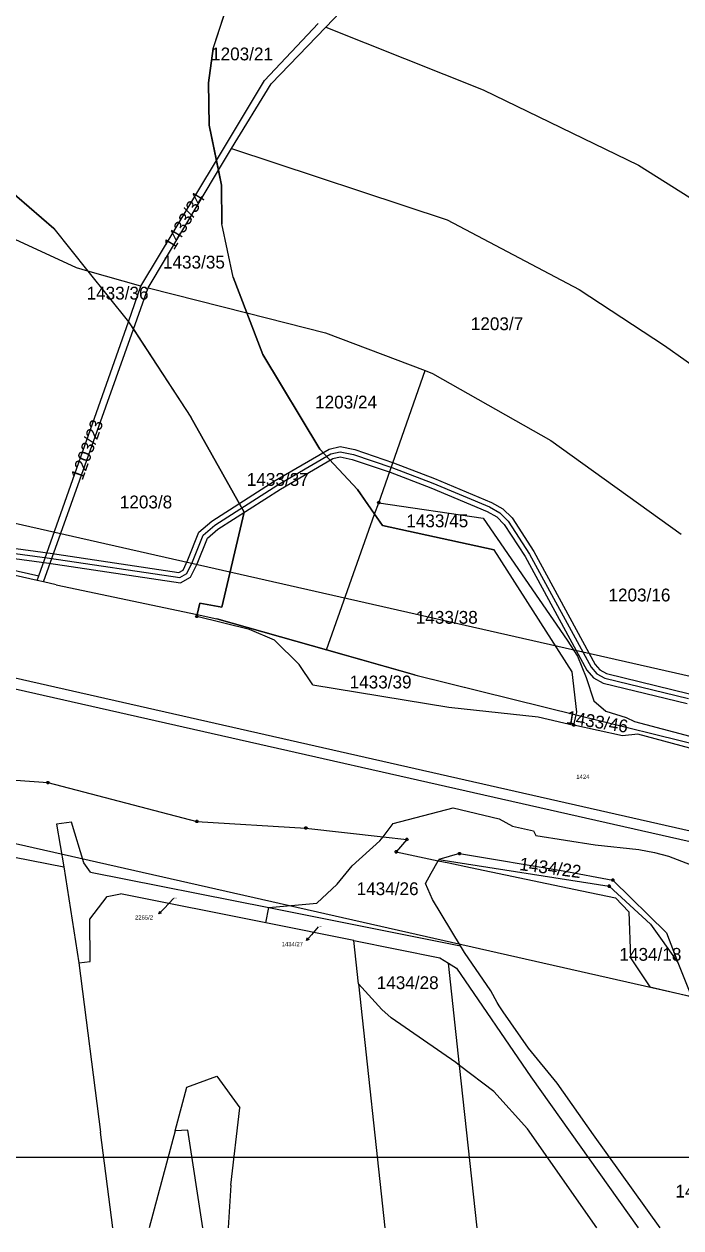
# Model space of a CAD drawing. Extents: x -510185 to -506993, y -1126306 to -1123642.
# Drawn here: x -509924.6 to -509663.2, y -1126306.3 to -1125827.4 of the extents above; entities that cross this region are included whole.
import ezdxf

# ---------------------------------------------------------------- set-up
doc = ezdxf.new("R2010")
doc.units = 0
for name, color, linetype in [('ochranná pásma', 7, 'Continuous'), ('parcelni hranice', 7, 'Continuous'), ('u_dalnice', 7, 'Continuous'), ('u_dráha', 7, 'Continuous'), ('u_kabely', 7, 'Continuous'), ('u_teliasonera', 7, 'Continuous'), ('x_formát_rám', 7, 'Continuous'), ('ˇ2', 7, 'Continuous'), ('ˇ7', 7, 'Continuous'), ('ˇ8', 7, 'Continuous')]:
    doc.layers.add(name, color=color, linetype=linetype)

msp = doc.modelspace()

# ---------------------------------------------------------------- linework, layer by layer
at = {"layer": 'ochranná pásma'}
for p, q in [((-509970.9, -1126016.24), (-509624.12, -1126094.8)), ((-509994.29, -1126138.38), (-509650.12, -1126216.27))]:
    msp.add_line(p, q, dxfattribs=at)
at = {"layer": 'parcelni hranice'}
for p, q in [((-509804.52, -1125828.64), (-509773.01, -1125795.19)), ((-509849.39, -1125837.06), (-509841.32, -1125812.5)), ((-509829, -1125849.8), (-509807.6, -1125827.09)), ((-509826.31, -1125851.13), (-509804.52, -1125828.64)), ((-509804.52, -1125828.64), (-509741.87, -1125853.52)), ((-509849.39, -1125837.06), (-509851.28, -1125850.69)), ((-509851.28, -1125850.69), (-509851.02, -1125867.53)), ((-509848.07, -1125881.6), (-509829, -1125849.8)), ((-509842.04, -1125876.87), (-509826.31, -1125851.13)), ((-509741.87, -1125853.52), (-509680.09, -1125883.44)), ((-509851.02, -1125867.53), (-509848.07, -1125881.6)), ((-509847.24, -1125885.54), (-509842.04, -1125876.87)), ((-509842.04, -1125876.87), (-509756.25, -1125905.21)), ((-509878.1, -1125931.69), (-509848.07, -1125881.6)), ((-509848.07, -1125881.6), (-509847.24, -1125885.54)), ((-509680.09, -1125883.44), (-509604.57, -1125931.25)), ((-509875.25, -1125932.25), (-509847.24, -1125885.54)), ((-509847.24, -1125885.54), (-509846.01, -1125891.39)), ((-509912.78, -1125908.67), (-509932.39, -1125891.78)), ((-509846.01, -1125891.39), (-509845.92, -1125906.86)), ((-509903.81, -1125924.39), (-509963.46, -1125896.78)), ((-509841.41, -1125928.03), (-509845.92, -1125906.86)), ((-509756.25, -1125905.21), (-509703.63, -1125932.9)), ((-509912.78, -1125908.67), (-509899.2, -1125925.7)), ((-509899.2, -1125925.7), (-509903.81, -1125924.39)), ((-509878.1, -1125931.69), (-509899.2, -1125925.7)), ((-509899.2, -1125925.7), (-509883.11, -1125945.87)), ((-509883.11, -1125945.87), (-509878.1, -1125931.69)), ((-509841.41, -1125928.03), (-509835.92, -1125942.26)), ((-509881.1, -1125948.7), (-509875.25, -1125932.25)), ((-509875.25, -1125932.25), (-509835.92, -1125942.26)), ((-509703.63, -1125932.9), (-509669.68, -1125955.29)), ((-509918.76, -1126046.82), (-509883.11, -1125945.87)), ((-509883.11, -1125945.87), (-509882.22, -1125946.98)), ((-509835.92, -1125942.26), (-509829.54, -1125958.82)), ((-509835.92, -1125942.26), (-509804.65, -1125950.22)), ((-509916.9, -1126049.28), (-509881.1, -1125948.7)), ((-509882.22, -1125946.98), (-509881.1, -1125948.7)), ((-509881.1, -1125948.7), (-509858.32, -1125983.78)), ((-509804.65, -1125950.22), (-509764.92, -1125965.25)), ((-509669.68, -1125955.29), (-509628.88, -1125984.28)), ((-509829.54, -1125958.82), (-509806.97, -1125996.42)), ((-509783.48, -1126017.77), (-509764.92, -1125965.25)), ((-509764.92, -1125965.25), (-509762.05, -1125966.33)), ((-509762.05, -1125966.33), (-509714.94, -1125993.06)), ((-509837.02, -1126021.57), (-509858.32, -1125983.78)), ((-509714.94, -1125993.06), (-509663.04, -1126030.29)), ((-509806.97, -1125996.42), (-509791.92, -1126012.49)), ((-509791.92, -1126012.49), (-509785.08, -1126022.29)), ((-509785.08, -1126022.29), (-509783.48, -1126017.77)), ((-509783.48, -1126017.77), (-509741.84, -1126023.96)), ((-509845.97, -1126059.3), (-509837.02, -1126021.57)), ((-509804.19, -1126076.37), (-509785.08, -1126022.29)), ((-509785.08, -1126022.29), (-509781.93, -1126026.8)), ((-510013.31, -1126025.85), (-509918.76, -1126046.82)), ((-509781.93, -1126026.8), (-509737.5, -1126036.52)), ((-509741.84, -1126023.96), (-509708.4, -1126072.41)), ((-509919.43, -1126048.72), (-510012.85, -1126028)), ((-509706.47, -1126085.07), (-509737.5, -1126036.52)), ((-509919.43, -1126048.72), (-509918.76, -1126046.82)), ((-509916.9, -1126049.28), (-509919.43, -1126048.72)), ((-509911.82, -1126050.41), (-509916.9, -1126049.28)), ((-509911.82, -1126050.41), (-509855.69, -1126062.3)), ((-509855.69, -1126062.3), (-509854.72, -1126057.81)), ((-509854.72, -1126057.81), (-509845.97, -1126059.3)), ((-509855.85, -1126063.02), (-509855.69, -1126062.3)), ((-509834.85, -1126068.28), (-509855.85, -1126063.02)), ((-509855.69, -1126062.3), (-509847.88, -1126063.95)), ((-509804.19, -1126076.37), (-509847.88, -1126063.95)), ((-509824.95, -1126072.46), (-509834.85, -1126068.28)), ((-509815.16, -1126082.09), (-509824.95, -1126072.46)), ((-509708.4, -1126072.41), (-509704.37, -1126078.84)), ((-509769.27, -1126086.29), (-509804.19, -1126076.37)), ((-509704.37, -1126078.84), (-509700.94, -1126087.29)), ((-509809.67, -1126090.18), (-509815.16, -1126082.09)), ((-509704.58, -1126101.13), (-509706.47, -1126085.07)), ((-509769.27, -1126086.29), (-509704.83, -1126102.16)), ((-509700.94, -1126087.29), (-509697.85, -1126096.58)), ((-509809.67, -1126090.18), (-509755.55, -1126099.12)), ((-509755.55, -1126099.12), (-509720.05, -1126102.91)), ((-509697.85, -1126096.58), (-509693, -1126100.78)), ((-509720.05, -1126102.91), (-509705.8, -1126106.25)), ((-509705.8, -1126106.25), (-509704.83, -1126102.16)), ((-509704.83, -1126102.16), (-509704.58, -1126101.13)), ((-509704.83, -1126102.16), (-509653.26, -1126114.86)), ((-509693, -1126100.78), (-509684.91, -1126103.27)), ((-509684.91, -1126103.27), (-509681.63, -1126104.82)), ((-509686.4, -1126110.48), (-509705.8, -1126106.25)), ((-509681.63, -1126104.82), (-509655.16, -1126111.8)), ((-509680.33, -1126109.84), (-509686.4, -1126110.48)), ((-509656.19, -1126116.42), (-509680.33, -1126109.84)), ((-509935.84, -1126127.55), (-509915.18, -1126129.13)), ((-509915.18, -1126129.13), (-509855.81, -1126144.59)), ((-509777.71, -1126145.45), (-509753.88, -1126139.14)), ((-509753.88, -1126139.14), (-509735.46, -1126143.49)), ((-510005.35, -1126143.37), (-509908.88, -1126162.71)), ((-509905.8, -1126144.84), (-509911.67, -1126145.63)), ((-509911.67, -1126145.63), (-509908.88, -1126162.71)), ((-509900.8, -1126161.07), (-509905.8, -1126144.84)), ((-509855.81, -1126144.59), (-509812.47, -1126147.22)), ((-509812.47, -1126147.22), (-509781.74, -1126150.67)), ((-509781.74, -1126150.67), (-509777.71, -1126145.45)), ((-509735.46, -1126143.49), (-509730.23, -1126146.52)), ((-509730.23, -1126146.52), (-509721.9, -1126148.34)), ((-509794.06, -1126162.3), (-509782.96, -1126152.25)), ((-509782.96, -1126152.25), (-509781.74, -1126150.67)), ((-509781.74, -1126150.67), (-509772.25, -1126151.74)), ((-509772.25, -1126151.74), (-509776.51, -1126156.68)), ((-509721.9, -1126148.34), (-509720.96, -1126150.22)), ((-509720.96, -1126150.22), (-509697.34, -1126153.87)), ((-509776.51, -1126156.68), (-509759.75, -1126160.2)), ((-509697.34, -1126153.87), (-509679.97, -1126155.78)), ((-509679.97, -1126155.78), (-509673.62, -1126157.01)), ((-509673.62, -1126157.01), (-509668.16, -1126158.46)), ((-509898.22, -1126164.71), (-509900.8, -1126161.07)), ((-509762.62, -1126165.23), (-509759.75, -1126160.2)), ((-509759.75, -1126160.2), (-509759.49, -1126159.75)), ((-509759.75, -1126160.2), (-509755.58, -1126161.08)), ((-509751.26, -1126157.37), (-509759.49, -1126159.75)), ((-509759.49, -1126159.75), (-509691.75, -1126170.34)), ((-509755.58, -1126161.08), (-509746.89, -1126162.9)), ((-509751.26, -1126157.37), (-509710.01, -1126164.2)), ((-509668.16, -1126158.46), (-509653.2, -1126164.13)), ((-509908.88, -1126162.71), (-509902.88, -1126200.83)), ((-509898.22, -1126164.71), (-509827.17, -1126178.88)), ((-509800.02, -1126169.52), (-509794.06, -1126162.3)), ((-509764.9, -1126169.22), (-509762.62, -1126165.23)), ((-509746.89, -1126162.9), (-509702.62, -1126172.2)), ((-509710.01, -1126164.2), (-509690.33, -1126167.92)), ((-509808.09, -1126177.09), (-509800.02, -1126169.52)), ((-509762.01, -1126175.66), (-509764.9, -1126169.22)), ((-509691.75, -1126170.34), (-509675.25, -1126185.49)), ((-509690.33, -1126167.92), (-509668.97, -1126188.87)), ((-509898.53, -1126183.53), (-509891.57, -1126174.51)), ((-509891.57, -1126174.51), (-509886.27, -1126173.36)), ((-509828.38, -1126184.96), (-509886.27, -1126173.36)), ((-509750.89, -1126194.09), (-509762.01, -1126175.66)), ((-509702.62, -1126172.2), (-509689.26, -1126175.01)), ((-509689.26, -1126175.01), (-509683.86, -1126180.61)), ((-509828.38, -1126184.96), (-509827.17, -1126178.88)), ((-509827.17, -1126178.88), (-509808.09, -1126177.09)), ((-509827.17, -1126178.88), (-509750.89, -1126194.09)), ((-509683.86, -1126180.61), (-509683.24, -1126198.91)), ((-509898.27, -1126200.26), (-509898.53, -1126183.53)), ((-509793.4, -1126191.97), (-509828.38, -1126184.96)), ((-509675.25, -1126185.49), (-509664.36, -1126200.77)), ((-509668.97, -1126188.87), (-509664.36, -1126200.77)), ((-509791.53, -1126209.26), (-509793.4, -1126191.97)), ((-509793.4, -1126191.97), (-509759.11, -1126198.85)), ((-509749.26, -1126196.79), (-509750.89, -1126194.09)), ((-509902.88, -1126200.83), (-509898.27, -1126200.26)), ((-509759.11, -1126198.85), (-509755.66, -1126201.01)), ((-509738.82, -1126211.94), (-509749.26, -1126196.79)), ((-509683.24, -1126198.91), (-509675.5, -1126210.44)), ((-509902.88, -1126200.83), (-509894.23, -1126268.23)), ((-509751.26, -1126241.64), (-509755.66, -1126201.01)), ((-509755.66, -1126201.01), (-509752.44, -1126203.01)), ((-509752.44, -1126203.01), (-509722.92, -1126246.18)), ((-509664.36, -1126200.77), (-509659.36, -1126213.31)), ((-509782.27, -1126219.41), (-509791.53, -1126209.26)), ((-509791.53, -1126209.26), (-509781.03, -1126306.31)), ((-509736.32, -1126216.61), (-509738.82, -1126211.94)), ((-509675.5, -1126210.44), (-509659.08, -1126214.25)), ((-509778.54, -1126222.75), (-509782.27, -1126219.41)), ((-509735.58, -1126218.01), (-509736.32, -1126216.61)), ((-509733.98, -1126220.3), (-509735.58, -1126218.01)), ((-509752.71, -1126240.54), (-509778.54, -1126222.75)), ((-509723.85, -1126234.77), (-509733.98, -1126220.3)), ((-509712.38, -1126248.66), (-509723.85, -1126234.77)), ((-509751.26, -1126241.64), (-509752.71, -1126240.54)), ((-509744.26, -1126306.31), (-509751.26, -1126241.64)), ((-509737.63, -1126252.03), (-509751.26, -1126241.64)), ((-509859.89, -1126250.32), (-509847.92, -1126246)), ((-509847.92, -1126246), (-509838.81, -1126258.58)), ((-509722.92, -1126246.18), (-509680.24, -1126306.31)), ((-509864.5, -1126267.62), (-509859.89, -1126250.32)), ((-509724.2, -1126266.9), (-509737.63, -1126252.03)), ((-509697.98, -1126269.27), (-509712.38, -1126248.66)), ((-509842.32, -1126289.34), (-509838.81, -1126258.58)), ((-509696.58, -1126306.31), (-509724.2, -1126266.9)), ((-509889.34, -1126306.31), (-509894.23, -1126268.23)), ((-509864.5, -1126267.62), (-509874.81, -1126306.31)), ((-509859.52, -1126267.48), (-509864.5, -1126267.62)), ((-509853.42, -1126306.31), (-509859.52, -1126267.48)), ((-509671.42, -1126306.31), (-509697.98, -1126269.27)), ((-509842.32, -1126289.34), (-509843.36, -1126306.31))]:
    msp.add_line(p, q, dxfattribs=at)
at = {"layer": 'u_dalnice'}
msp.add_lwpolyline([(-509932.39, -1125891.78), (-509912.78, -1125908.67), (-509899.2, -1125925.7), (-509883.11, -1125945.87), (-509858.32, -1125983.78), (-509837.02, -1126021.57), (-509845.97, -1126059.3), (-509854.72, -1126057.81), (-509855.69, -1126062.3), (-509847.88, -1126063.95), (-509804.19, -1126076.37), (-509768.13, -1126086.57), (-509704.82, -1126102.18), (-509704.54, -1126101.07), (-509706.47, -1126085.07), (-509737.5, -1126036.52), (-509781.93, -1126026.8), (-509791.92, -1126012.49), (-509806.97, -1125996.42), (-509829.54, -1125958.82), (-509835.92, -1125942.26), (-509841.41, -1125928.03), (-509845.92, -1125906.86), (-509846.01, -1125891.39), (-509851.02, -1125867.53), (-509851.28, -1125850.69), (-509849.39, -1125837.06), (-509836.82, -1125798.79)], dxfattribs=at)
at = {"layer": 'u_dráha'}
for p, q in [((-509984.16, -1126074.76), (-509636.42, -1126153.53)), ((-509981.04, -1126079.86), (-509637.78, -1126157.55))]:
    msp.add_line(p, q, dxfattribs=at)
at = {"layer": 'u_kabely'}
for points in [[(-509930.91, -1126035.6), (-509914.2, -1126037.83), (-509863.08, -1126045.5), (-509861.37, -1126044.56), (-509859.4, -1126040.51), (-509855.01, -1126029.52), (-509849.87, -1126025.09), (-509824.64, -1126008.96), (-509803.24, -1125996.47), (-509798.81, -1125995.48), (-509792.96, -1125996.67), (-509777.58, -1126001.88), (-509761.23, -1126008.13), (-509738.52, -1126017.68), (-509734.06, -1126020.23), (-509730.34, -1126023.85), (-509721.67, -1126037.17), (-509697.27, -1126082.13), (-509695.39, -1126084.32), (-509692.74, -1126085.76), (-509659.69, -1126093.77)], [(-509931.43, -1126039.56), (-509914.76, -1126041.79), (-509862.32, -1126049.66), (-509858.33, -1126047.44), (-509855.74, -1126042.13), (-509851.65, -1126031.92), (-509847.47, -1126028.31), (-509822.56, -1126012.38), (-509801.76, -1126000.23), (-509798.77, -1125999.56), (-509794, -1126000.53), (-509778.94, -1126005.64), (-509762.73, -1126011.85), (-509740.3, -1126021.28), (-509736.48, -1126023.45), (-509733.46, -1126026.41), (-509725.11, -1126039.21), (-509700.59, -1126084.41), (-509697.95, -1126087.48), (-509694.18, -1126089.52), (-509660.63, -1126097.65)]]:
    msp.add_lwpolyline(points, dxfattribs=at)
at = {"layer": 'u_teliasonera'}
msp.add_lwpolyline([(-509931.17, -1126037.58), (-509914.48, -1126039.81), (-509862.7, -1126047.58), (-509859.85, -1126046), (-509857.57, -1126041.32), (-509853.33, -1126030.72), (-509848.67, -1126026.7), (-509823.6, -1126010.67), (-509802.5, -1125998.35), (-509798.79, -1125997.52), (-509793.48, -1125998.6), (-509778.26, -1126003.76), (-509761.98, -1126009.99), (-509739.41, -1126019.48), (-509735.27, -1126021.84), (-509731.9, -1126025.13), (-509723.39, -1126038.19), (-509698.93, -1126083.27), (-509696.67, -1126085.9), (-509693.46, -1126087.64), (-509660.16, -1126095.71)], dxfattribs=at)
at = {"layer": 'x_formát_rám'}
msp.add_lwpolyline([(-510158.52, -1126278.21), (-507008.52, -1126278.21), (-507008.52, -1123673.61), (-510158.52, -1123673.61)], close=True, dxfattribs=at)
at = {"layer": 'ˇ7'}
for p, q in [((-509865.18, -1126175.26), (-509868.9, -1126179.22)), ((-509807.52, -1126186.48), (-509810.24, -1126189.68))]:
    msp.add_line(p, q, dxfattribs=at)
for points in [[(-509870.96, -1126181.41), (-509868.9, -1126179.22)], [(-509869.91, -1126181.02), (-509870.96, -1126181.41), (-509870.63, -1126180.33)], [(-509812.18, -1126191.97), (-509810.24, -1126189.68)], [(-509811.16, -1126191.53), (-509812.18, -1126191.97), (-509811.92, -1126190.88)]]:
    msp.add_lwpolyline(points, dxfattribs=at)
at = {"layer": 'ˇ8'}
for points in [[(-509783.33, -1126017.29), (-509783.08, -1126017.48), (-509782.98, -1126017.77), (-509783.08, -1126018.06), (-509783.33, -1126018.25), (-509783.63, -1126018.25), (-509783.88, -1126018.06), (-509783.98, -1126017.77), (-509783.88, -1126017.48), (-509783.63, -1126017.29)], [(-509855.7, -1126062.54), (-509855.45, -1126062.73), (-509855.35, -1126063.02), (-509855.45, -1126063.31), (-509855.7, -1126063.5), (-509856, -1126063.5), (-509856.25, -1126063.31), (-509856.35, -1126063.02), (-509856.25, -1126062.73), (-509856, -1126062.54)], [(-509705.65, -1126105.77), (-509705.4, -1126105.96), (-509705.3, -1126106.25), (-509705.4, -1126106.54), (-509705.65, -1126106.73), (-509705.95, -1126106.73), (-509706.2, -1126106.54), (-509706.3, -1126106.25), (-509706.2, -1126105.96), (-509705.95, -1126105.77)], [(-509915.03, -1126128.65), (-509914.78, -1126128.84), (-509914.68, -1126129.13), (-509914.78, -1126129.42), (-509915.03, -1126129.61), (-509915.33, -1126129.61), (-509915.58, -1126129.42), (-509915.68, -1126129.13), (-509915.58, -1126128.84), (-509915.33, -1126128.65)], [(-509855.66, -1126144.11), (-509855.41, -1126144.3), (-509855.31, -1126144.59), (-509855.41, -1126144.88), (-509855.66, -1126145.07), (-509855.96, -1126145.07), (-509856.21, -1126144.88), (-509856.31, -1126144.59), (-509856.21, -1126144.3), (-509855.96, -1126144.11)], [(-509812.32, -1126146.74), (-509812.07, -1126146.93), (-509811.97, -1126147.22), (-509812.07, -1126147.51), (-509812.32, -1126147.7), (-509812.62, -1126147.7), (-509812.87, -1126147.51), (-509812.97, -1126147.22), (-509812.87, -1126146.93), (-509812.62, -1126146.74)], [(-509772.1, -1126151.26), (-509771.85, -1126151.45), (-509771.75, -1126151.74), (-509771.85, -1126152.03), (-509772.1, -1126152.22), (-509772.4, -1126152.22), (-509772.65, -1126152.03), (-509772.75, -1126151.74), (-509772.65, -1126151.45), (-509772.4, -1126151.26)], [(-509776.36, -1126156.2), (-509776.11, -1126156.39), (-509776.01, -1126156.68), (-509776.11, -1126156.97), (-509776.36, -1126157.16), (-509776.66, -1126157.16), (-509776.91, -1126156.97), (-509777.01, -1126156.68), (-509776.91, -1126156.39), (-509776.66, -1126156.2)], [(-509751.11, -1126156.89), (-509750.86, -1126157.08), (-509750.76, -1126157.37), (-509750.86, -1126157.66), (-509751.11, -1126157.85), (-509751.41, -1126157.85), (-509751.66, -1126157.66), (-509751.76, -1126157.37), (-509751.66, -1126157.08), (-509751.41, -1126156.89)], [(-509691.6, -1126169.86), (-509691.35, -1126170.05), (-509691.25, -1126170.34), (-509691.35, -1126170.63), (-509691.6, -1126170.82), (-509691.9, -1126170.82), (-509692.15, -1126170.63), (-509692.25, -1126170.34), (-509692.15, -1126170.05), (-509691.9, -1126169.86)], [(-509690.18, -1126167.44), (-509689.93, -1126167.63), (-509689.83, -1126167.92), (-509689.93, -1126168.21), (-509690.18, -1126168.4), (-509690.48, -1126168.4), (-509690.73, -1126168.21), (-509690.83, -1126167.92), (-509690.73, -1126167.63), (-509690.48, -1126167.44)]]:
    msp.add_lwpolyline(points, close=True, dxfattribs=at)
for points in [[(-509783.6, -1126017.77), (-509783.36, -1126017.77)], [(-509855.97, -1126063.02), (-509855.73, -1126063.02)], [(-509705.92, -1126106.25), (-509705.68, -1126106.25)], [(-509915.3, -1126129.13), (-509915.06, -1126129.13)], [(-509855.93, -1126144.59), (-509855.69, -1126144.59)], [(-509812.59, -1126147.22), (-509812.35, -1126147.22)], [(-509772.37, -1126151.74), (-509772.13, -1126151.74)], [(-509776.63, -1126156.68), (-509776.39, -1126156.68)], [(-509751.38, -1126157.37), (-509751.14, -1126157.37)], [(-509691.87, -1126170.34), (-509691.63, -1126170.34)], [(-509690.45, -1126167.92), (-509690.21, -1126167.92)]]:
    msp.add_lwpolyline(points, dxfattribs=at)

# ---------------------------------------------------------------- texts
at = {"layer": 'ˇ2'}
for s, height, p in [('1203/21', 5.1, (-509850.2, -1125841.79)), ('1433/35', 5.1, (-509869.35, -1125924.61)), ('1433/36', 5.1, (-509899.76, -1125936.95)), ('1203/7', 5.1, (-509746.8, -1125949.13)), ('1203/24', 5.1, (-509808.79, -1125980.3)), ('1433/37', 5.1, (-509835.96, -1126011.07)), ('1203/8', 5.1, (-509886.53, -1126020.04)), ('1433/45', 5.1, (-509772.48, -1126027.55)), ('1203/16', 5.1, (-509692, -1126057.05)), ('1433/38', 5.1, (-509768.7, -1126065.94)), ('1433/39', 5.1, (-509795.05, -1126091.67)), ('1434/26', 5.1, (-509792.25, -1126173.91)), ('2265/2', 0.3, (-509865.17, -1126175.26)), ('1434/27', 0.3, (-509807.5, -1126186.48)), ('1434/18', 5.1, (-509687.63, -1126200.02)), ('1434/28', 5.1, (-509784.26, -1126211.29)), ('1434/2', 5.1, (-509665.34, -1126294.23))]:
    msp.add_text(s, height=height, dxfattribs=at).set_placement(p)
for s, rotation, p in [('1433/34', 59.4157, (-509864.96, -1125917.55)), ('1203/23', 70.1873, (-509901.37, -1126009.12)), ('1433/46', 350.9939, (-509709, -1126105.51)), ('1434/22', 352.369, (-509727.68, -1126163.91))]:
    msp.add_text(s, height=5.1, rotation=rotation, dxfattribs=at).set_placement(p)
at = {"layer": 'ˇ7'}
for s, p in [('1424', (-509704.8, -1126127.67)), ('2265/2', (-509880.49, -1126183.65)), ('1434/27', (-509822.08, -1126194.24))]:
    msp.add_text(s, height=1.7, dxfattribs=at).set_placement(p)

doc.saveas('drawing.dxf')
